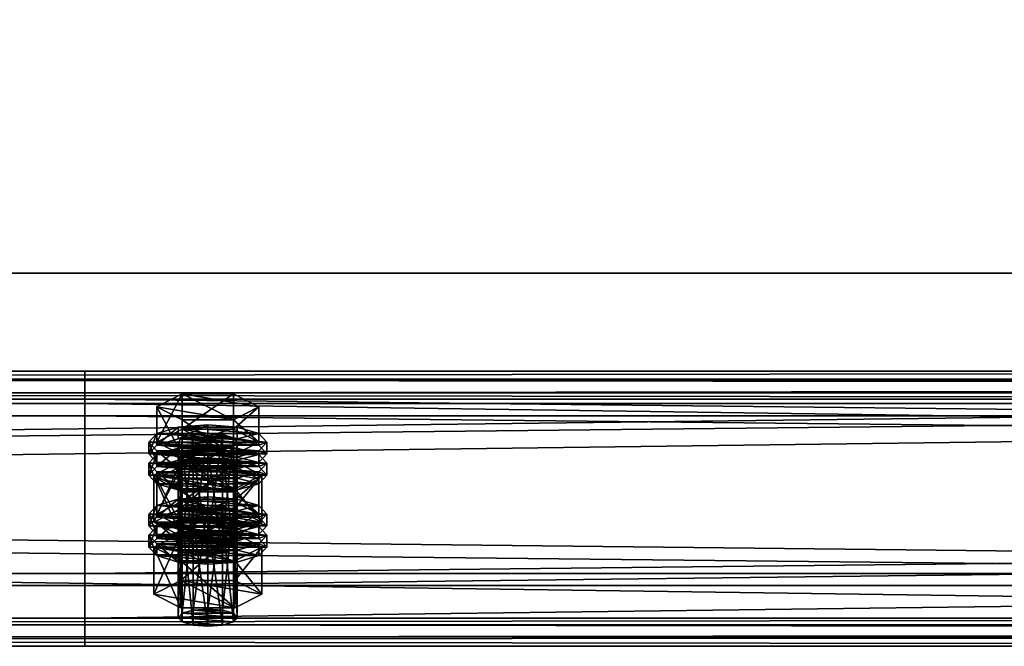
# Model space of a CAD drawing. Header units: millimetres. Extents: x 60485 to 71303, y 100 to 16900.
# Tile 269 of 656: x 65487 to 65687, y 8324 to 8451. Entities that reach past the tile are written whole.
import ezdxf

# ---------------------------------------------------------------- set-up
doc = ezdxf.new("R2010")
doc.units = ezdxf.units.MM
for name, color, linetype in [('1', 7, 'Continuous'), ('13', 7, 'Continuous'), ('9', 7, 'Continuous')]:
    doc.layers.add(name, color=color, linetype=linetype)

msp = doc.modelspace()

# ---------------------------------------------------------------- meshes
at = {"layer": '1', "color": 7}
mesh = msp.add_polyface(dxfattribs=at)
corners = [(70799.99, 8400, 2950), (70799.99, 8400, 0), (62299.99, 8400, 0), (62299.99, 8400, 2950), (70799.99, 8600, 0), (62299.99, 8600, 0), (70799.99, 8600, 2950), (62299.99, 8600, 2950)]
mesh.append_faces([[corners[k] for k in face] for face in [(0, 2, 3, 3), (1, 5, 2, 2), (4, 7, 5, 5), (6, 3, 7, 7), (1, 6, 4, 4), (3, 5, 7, 7)]], dxfattribs={"vtx0": -1, "color": 7})
mesh.append_faces([[corners[k] for k in face] for face in [(0, 1, 2, 2), (1, 4, 5, 5), (4, 6, 7, 7), (6, 0, 3, 3), (1, 0, 6, 6), (3, 2, 5, 5)]], dxfattribs={"vtx2": -1, "vtx3": -1, "color": 7})
at = {"layer": '13', "color": 7}
mesh = msp.add_polyface(dxfattribs=at)
corners = [(65522, 8346.16, 5558.73), (65525, 8367.44, 5564.4), (65522, 8367.2, 5565.17), (65519.8, 8364.8, 5573.01), (65525, 8363.93, 5575.88), (65522, 8364.16, 5575.11), (65530.2, 8364.8, 5573.01), (65519, 8365.68, 5570.14), (65531, 8365.68, 5570.14), (65519.8, 8366.56, 5567.27), (65530.2, 8366.56, 5567.27), (65514.61, 8365.68, 5570.14), (65519.8, 8368.31, 5561.53), (65519.8, 8375.49, 5563.73), (65514.61, 8372.85, 5572.33), (65530.2, 8375.49, 5563.73), (65530.2, 8363.05, 5578.74), (65519.8, 8363.05, 5578.74), (65519.8, 8370.22, 5580.94), (65530.2, 8370.22, 5580.94), (65513, 8363.29, 5569.41), (65514.61, 8365.05, 5563.67), (65514.61, 8367.44, 5564.4), (65513, 8365.68, 5570.14), (65519, 8366.33, 5559.47), (65519, 8368.72, 5560.2), (65525, 8366.8, 5557.93), (65525, 8369.19, 5558.66), (65525, 8359.78, 5580.88), (65519, 8362.64, 5580.08), (65525, 8362.17, 5581.61), (65519, 8360.25, 5579.34), (65514.61, 8361.54, 5575.14), (65514.61, 8363.93, 5575.88), (65531, 8366.33, 5559.47), (65535.39, 8365.05, 5563.67), (65537, 8363.29, 5569.41), (65535.39, 8361.54, 5575.14), (65535.39, 8363.93, 5575.88), (65537, 8365.68, 5570.14), (65535.39, 8367.44, 5564.4), (65531, 8368.72, 5560.2), (65513, 8358.99, 5568.09), (65514.61, 8360.74, 5562.35), (65514.61, 8363.13, 5563.08), (65519, 8362.03, 5558.15), (65519, 8364.42, 5558.88), (65525, 8362.5, 5556.62), (65525, 8364.89, 5557.35), (65531, 8362.03, 5558.15), (65537, 8361.38, 5568.82), (65513, 8361.38, 5568.82), (65535.39, 8363.13, 5563.08)]
mesh.append_faces([[corners[k] for k in face] for face in [(0, 1, 2, 2), (3, 4, 5, 5), (11, 13, 14, 14), (12, 15, 13, 13), (17, 14, 18, 18), (16, 11, 17, 17), (14, 19, 18, 18), (20, 22, 23, 23), (21, 25, 22, 22), (24, 27, 25, 25), (28, 29, 30, 30), (31, 33, 29, 29), (32, 23, 33, 33), (24, 34, 26, 26), (33, 30, 29, 29), (41, 25, 27, 27), (43, 46, 44, 44), (45, 48, 46, 46), (45, 49, 47, 47)]], dxfattribs={"vtx0": -1, "color": 7})
mesh.append_faces([[corners[k] for k in face] for face in [(6, 3, 7, 7), (8, 7, 9, 9), (10, 9, 2, 2), (16, 12, 11, 11), (19, 14, 13, 13), (35, 24, 21, 21), (36, 21, 20, 20), (37, 20, 32, 32), (38, 33, 23, 23), (39, 23, 22, 22), (40, 22, 25, 25), (50, 51, 44, 44), (52, 44, 46, 46)]], dxfattribs={"vtx0": -1, "vtx2": -1, "vtx3": -1, "color": 7})
mesh.append_faces([[corners[k] for k in face] for face in [(11, 12, 13, 13), (16, 17, 18, 18), (17, 11, 14, 14), (20, 21, 22, 22), (21, 24, 25, 25), (24, 26, 27, 27), (31, 32, 33, 33), (32, 20, 23, 23), (42, 43, 44, 44), (43, 45, 46, 46), (45, 47, 48, 48)]], dxfattribs={"vtx2": -1, "vtx3": -1, "color": 7})
mesh = msp.add_polyface(dxfattribs=at)
corners = [(65525, 8346.4, 5557.97), (65528, 8367.2, 5565.17), (65525, 8367.44, 5564.4), (65525, 8363.93, 5575.88), (65519.8, 8364.8, 5573.01), (65528, 8364.16, 5575.11), (65530.2, 8364.8, 5573.01), (65519, 8365.68, 5570.14), (65531, 8365.68, 5570.14), (65519.8, 8366.56, 5567.27), (65530.2, 8366.56, 5567.27), (65522, 8367.2, 5565.17), (65519.8, 8368.31, 5561.53), (65530.2, 8368.31, 5561.53), (65530.2, 8375.49, 5563.73), (65535.39, 8365.68, 5570.14), (65535.39, 8372.85, 5572.33), (65530.2, 8363.05, 5578.74), (65530.2, 8370.22, 5580.94), (65519.8, 8370.22, 5580.94), (65519.8, 8375.49, 5563.73), (65525, 8366.8, 5557.93), (65531, 8366.33, 5559.47), (65531, 8368.72, 5560.2), (65525, 8369.19, 5558.66), (65535.39, 8365.05, 5563.67), (65535.39, 8367.44, 5564.4), (65537, 8363.29, 5569.41), (65537, 8365.68, 5570.14), (65535.39, 8361.54, 5575.14), (65535.39, 8363.93, 5575.88), (65531, 8362.64, 5580.08), (65531, 8360.25, 5579.34), (65525, 8362.17, 5581.61), (65519, 8366.33, 5559.47), (65514.61, 8365.05, 5563.67), (65513, 8363.29, 5569.41), (65514.61, 8363.93, 5575.88), (65513, 8365.68, 5570.14), (65514.61, 8367.44, 5564.4), (65519, 8368.72, 5560.2), (65525, 8362.5, 5556.62), (65531, 8362.03, 5558.15), (65531, 8364.42, 5558.88), (65525, 8364.89, 5557.35), (65535.39, 8360.74, 5562.35), (65535.39, 8363.13, 5563.08), (65537, 8361.38, 5568.82), (65514.61, 8363.13, 5563.08), (65519, 8364.42, 5558.88)]
mesh.append_faces([[corners[k] for k in face] for face in [(0, 1, 2, 2), (10, 2, 1, 1), (13, 16, 14, 14), (15, 18, 16, 16), (17, 19, 18, 18), (12, 15, 13, 13), (16, 20, 14, 14), (21, 23, 24, 24), (22, 26, 23, 23), (25, 28, 26, 26), (27, 30, 28, 28), (29, 31, 30, 30), (32, 33, 31, 31), (41, 43, 44, 44), (42, 46, 43, 43), (45, 47, 46, 46), (43, 49, 44, 44)]], dxfattribs={"vtx0": -1, "color": 7})
mesh.append_faces([[corners[k] for k in face] for face in [(3, 4, 5, 5), (5, 4, 6, 6), (6, 7, 8, 8), (8, 9, 10, 10), (15, 12, 17, 17), (18, 20, 16, 16), (22, 34, 25, 25), (25, 35, 27, 27), (27, 36, 29, 29), (33, 37, 31, 31), (31, 37, 30, 30), (30, 38, 28, 28), (28, 39, 26, 26), (26, 40, 23, 23), (47, 48, 46, 46), (46, 49, 43, 43)]], dxfattribs={"vtx0": -1, "vtx1": -1, "color": 7})
mesh.append_faces([[corners[k] for k in face] for face in [(10, 11, 2, 2)]], dxfattribs={"vtx0": -1, "vtx2": -1, "vtx3": -1, "color": 7})
mesh.append_faces([[corners[k] for k in face] for face in [(12, 13, 14, 14), (13, 15, 16, 16), (15, 17, 18, 18), (21, 22, 23, 23), (22, 25, 26, 26), (25, 27, 28, 28), (27, 29, 30, 30), (41, 42, 43, 43), (42, 45, 46, 46)]], dxfattribs={"vtx2": -1, "vtx3": -1, "color": 7})
mesh = msp.add_polyface(dxfattribs=at)
corners = [(65514.61, 8351.06, 5617.95), (65519.8, 8353.69, 5609.35), (65519.8, 8360.86, 5611.54), (65514.61, 8358.23, 5620.15), (65530.2, 8360.86, 5611.54), (65519.8, 8348.42, 5626.56), (65519.8, 8355.6, 5628.75), (65530.2, 8355.6, 5628.75), (65519, 8351.71, 5607.28), (65525, 8354.57, 5606.48), (65519, 8354.1, 5608.01), (65531, 8354.1, 5608.01), (65519, 8344.64, 5563.7), (65519.8, 8345.52, 5560.83), (65519.8, 8366.56, 5567.27), (65519, 8365.68, 5570.14), (65522, 8346.16, 5558.73), (65522, 8367.2, 5565.17), (65525, 8346.4, 5557.97), (65525, 8367.44, 5564.4), (65525, 8342.89, 5569.44), (65522, 8343.12, 5568.67), (65522, 8364.16, 5575.11), (65525, 8363.93, 5575.88), (65519.8, 8343.77, 5566.57), (65519.8, 8364.8, 5573.01), (65514.03, 8349.43, 5565.17), (65519.52, 8352.2, 5556.08), (65519.52, 8361.77, 5559.01), (65514.03, 8358.99, 5568.09), (65530.48, 8361.77, 5559.01), (65519.52, 8346.65, 5574.25), (65519.52, 8356.21, 5577.18), (65530.48, 8356.21, 5577.18), (65525, 8359.78, 5580.88), (65519, 8360.25, 5579.34), (65519, 8362.64, 5580.08), (65531, 8360.25, 5579.34), (65514.61, 8361.54, 5575.14), (65513, 8358.99, 5568.09), (65514.61, 8363.13, 5563.08), (65513, 8361.38, 5568.82), (65525, 8355.48, 5579.57), (65519, 8355.95, 5578.03), (65519, 8358.34, 5578.76), (65525, 8357.87, 5580.3), (65514.61, 8357.23, 5573.83), (65514.61, 8359.62, 5574.56), (65535.39, 8360.74, 5562.35), (65519, 8362.03, 5558.15), (65514.61, 8360.74, 5562.35), (65537, 8358.99, 5568.09), (65535.39, 8357.23, 5573.83), (65531, 8355.95, 5578.03), (65531, 8358.34, 5578.76), (65535.39, 8359.62, 5574.56)]
mesh.append_faces([[corners[k] for k in face] for face in [(0, 2, 3, 3), (1, 4, 2, 2), (5, 3, 6, 6), (3, 7, 6, 6), (8, 9, 10, 10), (11, 10, 9, 9), (12, 14, 15, 15), (13, 17, 14, 14), (20, 22, 23, 23), (21, 25, 22, 22), (24, 15, 25, 25), (26, 28, 29, 29), (27, 30, 28, 28), (31, 29, 32, 32), (29, 33, 32, 32), (37, 35, 34, 34), (39, 40, 41, 41), (42, 44, 45, 45), (43, 47, 44, 44), (46, 41, 47, 47), (53, 43, 42, 42)]], dxfattribs={"vtx0": -1, "color": 7})
mesh.append_faces([[corners[k] for k in face] for face in [(7, 3, 2, 2), (33, 29, 28, 28), (37, 38, 35, 35), (48, 49, 50, 50), (51, 50, 39, 39), (52, 39, 46, 46), (53, 46, 43, 43), (54, 44, 47, 47), (55, 47, 41, 41)]], dxfattribs={"vtx0": -1, "vtx2": -1, "vtx3": -1, "color": 7})
mesh.append_faces([[corners[k] for k in face] for face in [(0, 1, 2, 2), (5, 0, 3, 3), (12, 13, 14, 14), (13, 16, 17, 17), (16, 18, 19, 19), (20, 21, 22, 22), (21, 24, 25, 25), (24, 12, 15, 15), (26, 27, 28, 28), (34, 35, 36, 36), (42, 43, 44, 44), (43, 46, 47, 47), (46, 39, 41, 41)]], dxfattribs={"vtx2": -1, "vtx3": -1, "color": 7})
mesh = msp.add_polyface(dxfattribs=at)
corners = [(65519.8, 8353.69, 5609.35), (65530.2, 8353.69, 5609.35), (65530.2, 8360.86, 5611.54), (65535.39, 8351.06, 5617.95), (65535.39, 8358.23, 5620.15), (65530.2, 8355.6, 5628.75), (65530.2, 8348.42, 5626.56), (65519.8, 8355.6, 5628.75), (65519.8, 8360.86, 5611.54), (65525, 8352.18, 5605.75), (65531, 8354.1, 5608.01), (65525, 8354.57, 5606.48), (65535.39, 8352.81, 5612.21), (65519, 8354.1, 5608.01), (65525, 8346.4, 5557.97), (65528, 8346.16, 5558.73), (65528, 8367.2, 5565.17), (65530.2, 8345.52, 5560.83), (65530.2, 8366.56, 5567.27), (65531, 8344.64, 5563.7), (65531, 8365.68, 5570.14), (65530.2, 8343.77, 5566.57), (65530.2, 8364.8, 5573.01), (65528, 8343.12, 5568.67), (65528, 8364.16, 5575.11), (65525, 8363.93, 5575.88), (65519.52, 8352.2, 5556.08), (65530.48, 8352.2, 5556.08), (65530.48, 8361.77, 5559.01), (65535.97, 8349.43, 5565.17), (65535.97, 8358.99, 5568.09), (65530.48, 8356.21, 5577.18), (65530.48, 8346.65, 5574.25), (65519.52, 8356.21, 5577.18), (65519.52, 8361.77, 5559.01), (65535.39, 8361.54, 5575.14), (65531, 8360.25, 5579.34), (65531, 8362.64, 5580.08), (65525, 8359.78, 5580.88), (65525, 8362.17, 5581.61), (65514.61, 8361.54, 5575.14), (65535.39, 8360.74, 5562.35), (65537, 8358.99, 5568.09), (65537, 8361.38, 5568.82), (65535.39, 8357.23, 5573.83), (65535.39, 8359.62, 5574.56), (65531, 8355.95, 5578.03), (65531, 8358.34, 5578.76), (65525, 8355.48, 5579.57), (65525, 8357.87, 5580.3), (65531, 8362.03, 5558.15), (65519, 8362.03, 5558.15), (65514.61, 8360.74, 5562.35), (65513, 8358.99, 5568.09), (65514.61, 8357.23, 5573.83), (65519, 8358.34, 5578.76), (65514.61, 8359.62, 5574.56), (65513, 8361.38, 5568.82)]
mesh.append_faces([[corners[k] for k in face] for face in [(1, 4, 2, 2), (3, 5, 4, 4), (6, 7, 5, 5), (4, 8, 2, 2), (9, 10, 11, 11), (15, 18, 16, 16), (17, 20, 18, 18), (19, 22, 20, 20), (21, 24, 22, 22), (23, 25, 24, 24), (27, 30, 28, 28), (29, 31, 30, 30), (32, 33, 31, 31), (30, 34, 28, 28), (42, 45, 43, 43), (44, 47, 45, 45), (46, 49, 47, 47), (55, 47, 49, 49)]], dxfattribs={"vtx0": -1, "color": 7})
mesh.append_faces([[corners[k] for k in face] for face in [(5, 8, 4, 4), (12, 13, 10, 10), (31, 34, 30, 30), (35, 40, 36, 36), (50, 51, 41, 41), (41, 52, 42, 42), (42, 53, 44, 44), (44, 54, 46, 46), (47, 56, 45, 45), (45, 57, 43, 43)]], dxfattribs={"vtx0": -1, "vtx1": -1, "color": 7})
mesh.append_faces([[corners[k] for k in face] for face in [(0, 1, 2, 2), (1, 3, 4, 4), (14, 15, 16, 16), (15, 17, 18, 18), (17, 19, 20, 20), (19, 21, 22, 22), (21, 23, 24, 24), (26, 27, 28, 28), (27, 29, 30, 30), (35, 36, 37, 37), (36, 38, 39, 39), (41, 42, 43, 43), (42, 44, 45, 45), (44, 46, 47, 47), (46, 48, 49, 49)]], dxfattribs={"vtx2": -1, "vtx3": -1, "color": 7})
mesh = msp.add_polyface(dxfattribs=at)
corners = [(65525, 8331.77, 5605.78), (65528, 8352.58, 5612.98), (65525, 8352.81, 5612.21), (65528, 8331.54, 5606.55), (65530.2, 8351.93, 5615.08), (65530.2, 8330.9, 5608.65), (65531, 8351.06, 5617.95), (65528, 8349.54, 5622.92), (65519.8, 8350.18, 5620.82), (65530.2, 8350.18, 5620.82), (65519, 8351.06, 5617.95), (65519.8, 8351.93, 5615.08), (65522, 8352.58, 5612.98), (65535.39, 8351.06, 5617.95), (65530.2, 8348.42, 5626.56), (65530.2, 8355.6, 5628.75), (65519.8, 8353.69, 5609.35), (65530.2, 8353.69, 5609.35), (65535.97, 8344.36, 5615.9), (65519.52, 8347.14, 5606.82), (65530.48, 8347.14, 5606.82), (65525, 8352.18, 5605.75), (65531, 8351.71, 5607.28), (65531, 8354.1, 5608.01), (65535.39, 8350.42, 5611.48), (65535.39, 8352.81, 5612.21), (65537, 8348.67, 5617.22), (65537, 8351.06, 5617.95), (65535.39, 8346.91, 5622.96), (65535.39, 8349.3, 5623.69), (65531, 8345.63, 5627.16), (65531, 8348.02, 5627.89), (65525, 8345.16, 5628.7), (65525, 8347.55, 5629.43), (65519, 8351.71, 5607.28), (65514.61, 8350.42, 5611.48), (65513, 8348.67, 5617.22), (65514.61, 8349.3, 5623.69), (65513, 8351.06, 5617.95), (65514.61, 8352.81, 5612.21), (65525, 8347.87, 5604.43), (65531, 8347.4, 5605.97), (65531, 8349.79, 5606.7), (65525, 8350.26, 5605.16), (65535.39, 8346.12, 5610.17), (65535.39, 8348.51, 5610.9), (65537, 8346.75, 5616.64), (65519, 8347.4, 5605.97), (65514.61, 8348.51, 5610.9), (65519, 8349.79, 5606.7), (65528, 8343.12, 5568.67), (65525, 8342.89, 5569.44), (65525, 8363.93, 5575.88), (65535.97, 8349.43, 5565.17), (65530.48, 8346.65, 5574.25), (65530.48, 8356.21, 5577.18), (65519.52, 8352.2, 5556.08), (65530.48, 8352.2, 5556.08), (65514.03, 8349.43, 5565.17)]
mesh.append_faces([[corners[k] for k in face] for face in [(0, 1, 2, 2), (3, 4, 1, 1), (5, 6, 4, 4), (4, 2, 1, 1), (16, 13, 17, 17), (18, 19, 20, 20), (22, 25, 23, 23), (24, 27, 25, 25), (26, 29, 27, 27), (28, 31, 29, 29), (30, 33, 31, 31), (40, 42, 43, 43), (41, 45, 42, 42), (44, 46, 45, 45), (42, 49, 43, 43), (56, 53, 57, 57)]], dxfattribs={"vtx0": -1, "color": 7})
mesh.append_faces([[corners[k] for k in face] for face in [(7, 8, 9, 9), (9, 10, 6, 6), (6, 11, 4, 4), (13, 16, 14, 14), (22, 34, 24, 24), (24, 35, 26, 26), (26, 36, 28, 28), (33, 37, 31, 31), (31, 37, 29, 29), (29, 38, 27, 27), (27, 39, 25, 25), (41, 47, 44, 44), (46, 48, 45, 45), (45, 49, 42, 42), (53, 58, 54, 54)]], dxfattribs={"vtx0": -1, "vtx1": -1, "color": 7})
mesh.append_faces([[corners[k] for k in face] for face in [(4, 12, 2, 2)]], dxfattribs={"vtx0": -1, "vtx2": -1, "vtx3": -1, "color": 7})
mesh.append_faces([[corners[k] for k in face] for face in [(13, 14, 15, 15), (21, 22, 23, 23), (22, 24, 25, 25), (24, 26, 27, 27), (26, 28, 29, 29), (28, 30, 31, 31), (30, 32, 33, 33), (40, 41, 42, 42), (41, 44, 45, 45), (50, 51, 52, 52), (53, 54, 55, 55)]], dxfattribs={"vtx2": -1, "vtx3": -1, "color": 7})
mesh = msp.add_polyface(dxfattribs=at)
corners = [(65519.8, 8330.9, 5608.65), (65522, 8352.58, 5612.98), (65519.8, 8351.93, 5615.08), (65522, 8331.54, 5606.55), (65525, 8352.81, 5612.21), (65522, 8349.54, 5622.92), (65528, 8349.54, 5622.92), (65525, 8349.3, 5623.69), (65519.8, 8350.18, 5620.82), (65530.2, 8350.18, 5620.82), (65519, 8351.06, 5617.95), (65531, 8351.06, 5617.95), (65530.2, 8351.93, 5615.08), (65530.2, 8348.42, 5626.56), (65519.8, 8348.42, 5626.56), (65519.8, 8355.6, 5628.75), (65519.8, 8353.69, 5609.35), (65514.61, 8351.06, 5617.95), (65513, 8348.67, 5617.22), (65514.61, 8350.42, 5611.48), (65514.61, 8352.81, 5612.21), (65513, 8351.06, 5617.95), (65519, 8351.71, 5607.28), (65519, 8354.1, 5608.01), (65525, 8352.18, 5605.75), (65525, 8354.57, 5606.48), (65525, 8345.16, 5628.7), (65519, 8345.63, 5627.16), (65519, 8348.02, 5627.89), (65525, 8347.55, 5629.43), (65514.61, 8346.91, 5622.96), (65514.61, 8349.3, 5623.69), (65531, 8351.71, 5607.28), (65535.39, 8350.42, 5611.48), (65537, 8348.67, 5617.22), (65535.39, 8346.91, 5622.96), (65535.39, 8349.3, 5623.69), (65537, 8351.06, 5617.95), (65535.39, 8352.81, 5612.21), (65513, 8344.36, 5615.9), (65514.61, 8346.12, 5610.17), (65514.61, 8348.51, 5610.9), (65513, 8346.75, 5616.64), (65519, 8347.4, 5605.97), (65519, 8349.79, 5606.7), (65525, 8347.87, 5604.43), (65525, 8350.26, 5605.16), (65531, 8347.4, 5605.97), (65535.39, 8346.12, 5610.17), (65537, 8346.75, 5616.64), (65535.39, 8348.51, 5610.9), (65530.48, 8346.65, 5574.25), (65519.52, 8346.65, 5574.25), (65519.52, 8356.21, 5577.18), (65514.03, 8349.43, 5565.17), (65514.03, 8358.99, 5568.09), (65535.97, 8349.43, 5565.17), (65519.52, 8352.2, 5556.08)]
mesh.append_faces([[corners[k] for k in face] for face in [(0, 1, 2, 2), (3, 4, 1, 1), (5, 6, 7, 7), (13, 17, 14, 14), (18, 20, 21, 21), (19, 23, 20, 20), (26, 28, 29, 29), (27, 31, 28, 28), (30, 21, 31, 31), (22, 32, 24, 24), (31, 29, 28, 28), (39, 41, 42, 42), (40, 44, 41, 41), (43, 46, 44, 44), (43, 47, 45, 45), (51, 54, 52, 52)]], dxfattribs={"vtx0": -1, "color": 7})
mesh.append_faces([[corners[k] for k in face] for face in [(6, 5, 8, 8), (9, 8, 10, 10), (11, 10, 2, 2), (12, 2, 1, 1), (13, 16, 17, 17), (33, 22, 19, 19), (34, 19, 18, 18), (35, 18, 30, 30), (36, 31, 21, 21), (37, 21, 20, 20), (38, 20, 23, 23), (48, 43, 40, 40), (49, 42, 41, 41), (50, 41, 44, 44), (56, 57, 54, 54)]], dxfattribs={"vtx0": -1, "vtx2": -1, "vtx3": -1, "color": 7})
mesh.append_faces([[corners[k] for k in face] for face in [(13, 14, 15, 15), (18, 19, 20, 20), (19, 22, 23, 23), (22, 24, 25, 25), (26, 27, 28, 28), (27, 30, 31, 31), (30, 18, 21, 21), (39, 40, 41, 41), (40, 43, 44, 44), (43, 45, 46, 46), (51, 52, 53, 53), (52, 54, 55, 55)]], dxfattribs={"vtx2": -1, "vtx3": -1, "color": 7})
mesh = msp.add_polyface(dxfattribs=at)
corners = [(65519, 8330.02, 5611.52), (65519.8, 8330.9, 5608.65), (65519.8, 8351.93, 5615.08), (65519, 8351.06, 5617.95), (65522, 8331.54, 5606.55), (65522, 8352.58, 5612.98), (65525, 8331.77, 5605.78), (65525, 8352.81, 5612.21), (65525, 8328.26, 5617.25), (65522, 8328.5, 5616.49), (65522, 8349.54, 5622.92), (65525, 8349.3, 5623.69), (65519.8, 8329.14, 5614.39), (65519.8, 8350.18, 5620.82), (65528, 8331.54, 5606.55), (65530.2, 8330.9, 5608.65), (65531, 8330.02, 5611.52), (65530.2, 8329.14, 5614.39), (65528, 8328.5, 5616.49), (65514.03, 8334.8, 5612.98), (65519.52, 8337.58, 5603.89), (65519.52, 8347.14, 5606.82), (65514.03, 8344.36, 5615.9), (65530.48, 8347.14, 5606.82), (65530.48, 8332.02, 5622.06), (65519.52, 8332.02, 5622.06), (65519.52, 8341.58, 5624.99), (65530.48, 8341.58, 5624.99), (65535.97, 8344.36, 5615.9), (65531, 8345.63, 5627.16), (65514.61, 8346.91, 5622.96), (65519, 8345.63, 5627.16), (65525, 8345.16, 5628.7), (65525, 8340.85, 5627.38), (65519, 8341.32, 5625.84), (65519, 8343.71, 5626.57), (65525, 8343.24, 5628.11), (65514.61, 8342.61, 5621.64), (65514.61, 8345, 5622.37), (65513, 8344.36, 5615.9), (65513, 8346.75, 5616.64), (65537, 8344.36, 5615.9), (65514.61, 8346.12, 5610.17), (65535.39, 8342.61, 5621.64), (65531, 8341.32, 5625.84), (65531, 8343.71, 5626.57), (65535.39, 8345, 5622.37), (65530.2, 8345.52, 5560.83), (65522, 8346.16, 5558.73), (65519.8, 8345.52, 5560.83), (65531, 8344.64, 5563.7), (65519, 8344.64, 5563.7), (65530.2, 8343.77, 5566.57), (65519.8, 8343.77, 5566.57), (65528, 8343.12, 5568.67), (65522, 8343.12, 5568.67)]
mesh.append_faces([[corners[k] for k in face] for face in [(0, 2, 3, 3), (8, 10, 11, 11), (9, 13, 10, 10), (12, 3, 13, 13), (4, 14, 6, 6), (18, 9, 8, 8), (19, 21, 22, 22), (20, 23, 21, 21), (25, 22, 26, 26), (24, 19, 25, 25), (22, 27, 26, 26), (29, 31, 32, 32), (33, 35, 36, 36), (34, 38, 35, 35), (37, 40, 38, 38)]], dxfattribs={"vtx0": -1, "color": 7})
mesh.append_faces([[corners[k] for k in face] for face in [(15, 4, 1, 1), (16, 1, 0, 0), (17, 0, 12, 12), (18, 12, 9, 9), (24, 20, 19, 19), (28, 22, 21, 21), (29, 30, 31, 31), (41, 42, 39, 39), (43, 39, 37, 37), (44, 37, 34, 34), (45, 35, 38, 38), (46, 38, 40, 40), (47, 48, 49, 49), (50, 49, 51, 51), (52, 51, 53, 53), (54, 53, 55, 55)]], dxfattribs={"vtx0": -1, "vtx2": -1, "vtx3": -1, "color": 7})
mesh.append_faces([[corners[k] for k in face] for face in [(0, 1, 2, 2), (1, 4, 5, 5), (4, 6, 7, 7), (8, 9, 10, 10), (9, 12, 13, 13), (12, 0, 3, 3), (19, 20, 21, 21), (24, 25, 26, 26), (25, 19, 22, 22), (33, 34, 35, 35), (34, 37, 38, 38), (37, 39, 40, 40)]], dxfattribs={"vtx2": -1, "vtx3": -1, "color": 7})
mesh = msp.add_polyface(dxfattribs=at)
corners = [(65525, 8331.77, 5605.78), (65528, 8331.54, 5606.55), (65528, 8352.58, 5612.98), (65530.2, 8330.9, 5608.65), (65530.2, 8351.93, 5615.08), (65531, 8330.02, 5611.52), (65531, 8351.06, 5617.95), (65530.2, 8329.14, 5614.39), (65530.2, 8350.18, 5620.82), (65528, 8328.5, 5616.49), (65528, 8349.54, 5622.92), (65525, 8328.26, 5617.25), (65525, 8349.3, 5623.69), (65522, 8331.54, 5606.55), (65519.8, 8330.9, 5608.65), (65519, 8330.02, 5611.52), (65519.8, 8329.14, 5614.39), (65519.52, 8337.58, 5603.89), (65530.48, 8337.58, 5603.89), (65530.48, 8347.14, 5606.82), (65535.97, 8334.8, 5612.98), (65535.97, 8344.36, 5615.9), (65530.48, 8332.02, 5622.06), (65530.48, 8341.58, 5624.99), (65519.52, 8341.58, 5624.99), (65514.03, 8344.36, 5615.9), (65535.39, 8346.91, 5622.96), (65514.61, 8346.91, 5622.96), (65531, 8345.63, 5627.16), (65535.39, 8346.12, 5610.17), (65537, 8344.36, 5615.9), (65537, 8346.75, 5616.64), (65535.39, 8342.61, 5621.64), (65535.39, 8345, 5622.37), (65531, 8341.32, 5625.84), (65531, 8343.71, 5626.57), (65525, 8340.85, 5627.38), (65525, 8343.24, 5628.11), (65514.61, 8346.12, 5610.17), (65513, 8344.36, 5615.9), (65514.61, 8342.61, 5621.64), (65519, 8341.32, 5625.84), (65519, 8343.71, 5626.57), (65514.61, 8345, 5622.37), (65513, 8346.75, 5616.64), (65522, 8346.16, 5558.73), (65528, 8346.16, 5558.73), (65525, 8346.4, 5557.97), (65530.2, 8345.52, 5560.83), (65519.8, 8345.52, 5560.83), (65531, 8344.64, 5563.7), (65519, 8344.64, 5563.7), (65530.2, 8343.77, 5566.57), (65519.8, 8343.77, 5566.57), (65528, 8343.12, 5568.67), (65522, 8343.12, 5568.67), (65525, 8342.89, 5569.44)]
mesh.append_faces([[corners[k] for k in face] for face in [(5, 8, 6, 6), (7, 10, 8, 8), (9, 12, 10, 10), (18, 21, 19, 19), (20, 23, 21, 21), (22, 24, 23, 23), (17, 20, 18, 18), (30, 33, 31, 31), (32, 35, 33, 33), (34, 37, 35, 35), (34, 41, 36, 36), (42, 35, 37, 37), (45, 46, 47, 47), (54, 55, 56, 56)]], dxfattribs={"vtx0": -1, "color": 7})
mesh.append_faces([[corners[k] for k in face] for face in [(1, 13, 3, 3), (3, 14, 5, 5), (5, 15, 7, 7), (7, 16, 9, 9), (20, 17, 22, 22), (23, 25, 21, 21), (26, 27, 28, 28), (29, 38, 30, 30), (30, 39, 32, 32), (32, 40, 34, 34), (35, 43, 33, 33), (33, 44, 31, 31), (46, 45, 48, 48), (48, 49, 50, 50), (50, 51, 52, 52), (52, 53, 54, 54)]], dxfattribs={"vtx0": -1, "vtx1": -1, "color": 7})
mesh.append_faces([[corners[k] for k in face] for face in [(0, 1, 2, 2), (1, 3, 4, 4), (3, 5, 6, 6), (5, 7, 8, 8), (7, 9, 10, 10), (9, 11, 12, 12), (17, 18, 19, 19), (18, 20, 21, 21), (20, 22, 23, 23), (29, 30, 31, 31), (30, 32, 33, 33), (32, 34, 35, 35), (34, 36, 37, 37)]], dxfattribs={"vtx2": -1, "vtx3": -1, "color": 7})
at = {"layer": '9', "color": 243}
mesh = msp.add_polyface(dxfattribs=at)
corners = [(66100, 8328.58, 5522.19), (66100, 8373.53, 5535.94), (62900, 8373.53, 5535.94), (62900, 8328.58, 5522.19), (66100, 8339.01, 5648.78), (62900, 8339.01, 5648.78), (66100, 8374.39, 5659.6), (62900, 8374.39, 5659.6), (66100, 8378.2, 5647.17), (62900, 8378.2, 5647.17), (66100, 8380.11, 5647.75), (62900, 8380.11, 5647.75), (66100, 8375.72, 5662.1), (62900, 8375.72, 5662.1), (66100, 8336.52, 5650.1), (62900, 8336.52, 5650.1), (66100, 8371.03, 5537.27), (62900, 8371.03, 5537.27), (66100, 8329.91, 5524.69), (62900, 8329.91, 5524.69), (66100, 8326.11, 5537.12), (62900, 8326.11, 5537.12), (66100, 8324.2, 5536.53), (62900, 8324.2, 5536.53)]
mesh.append_faces([[corners[k] for k in face] for face in [(0, 2, 3, 3), (1, 5, 2, 2), (4, 7, 5, 5), (6, 9, 7, 7), (8, 11, 9, 9), (10, 13, 11, 11), (12, 15, 13, 13), (14, 17, 15, 15), (16, 19, 17, 17), (18, 21, 19, 19), (20, 23, 21, 21), (22, 3, 23, 23), (20, 0, 22, 22), (8, 12, 10, 10), (11, 7, 9, 9)]], dxfattribs={"vtx0": -1, "color": 243})
mesh.append_faces([[corners[k] for k in face] for face in [(1, 16, 4, 4), (16, 0, 18, 18), (18, 0, 20, 20), (12, 6, 14, 14), (14, 4, 16, 16), (3, 19, 23, 23), (19, 2, 17, 17), (17, 2, 15, 15), (15, 5, 13, 13), (13, 7, 11, 11)]], dxfattribs={"vtx0": -1, "vtx1": -1, "color": 243})
mesh.append_faces([[corners[k] for k in face] for face in [(16, 1, 0, 0), (12, 8, 6, 6), (14, 6, 4, 4), (19, 3, 2, 2), (15, 2, 5, 5), (13, 5, 7, 7)]], dxfattribs={"vtx0": -1, "vtx2": -1, "vtx3": -1, "color": 243})
mesh.append_faces([[corners[k] for k in face] for face in [(21, 23, 19, 19)]], dxfattribs={"vtx1": -1, "color": 243})
mesh.append_faces([[corners[k] for k in face] for face in [(0, 1, 2, 2), (1, 4, 5, 5), (4, 6, 7, 7), (6, 8, 9, 9), (8, 10, 11, 11), (10, 12, 13, 13), (12, 14, 15, 15), (14, 16, 17, 17), (16, 18, 19, 19), (18, 20, 21, 21), (20, 22, 23, 23), (22, 0, 3, 3)]], dxfattribs={"vtx2": -1, "vtx3": -1, "color": 243})
mesh = msp.add_polyface(dxfattribs=at)
corners = [(68700, 8328.58, 5522.19), (68700, 8373.53, 5535.94), (65500, 8373.53, 5535.94), (65500, 8328.58, 5522.19), (68700, 8339.01, 5648.78), (65500, 8339.01, 5648.78), (68700, 8374.39, 5659.6), (65500, 8374.39, 5659.6), (68700, 8378.2, 5647.17), (65500, 8378.2, 5647.17), (68700, 8380.11, 5647.75), (65500, 8380.11, 5647.75), (68700, 8375.72, 5662.1), (65500, 8375.72, 5662.1), (68700, 8336.52, 5650.1), (65500, 8336.52, 5650.1), (68700, 8371.03, 5537.27), (65500, 8371.03, 5537.27), (68700, 8329.91, 5524.69), (65500, 8329.91, 5524.69), (68700, 8326.11, 5537.12), (65500, 8326.11, 5537.12), (68700, 8324.2, 5536.53), (65500, 8324.2, 5536.53)]
mesh.append_faces([[corners[k] for k in face] for face in [(0, 2, 3, 3), (1, 5, 2, 2), (4, 7, 5, 5), (6, 9, 7, 7), (8, 11, 9, 9), (10, 13, 11, 11), (12, 15, 13, 13), (14, 17, 15, 15), (16, 19, 17, 17), (18, 21, 19, 19), (20, 23, 21, 21), (22, 3, 23, 23), (20, 0, 22, 22), (8, 12, 10, 10), (11, 7, 9, 9), (23, 19, 21, 21)]], dxfattribs={"vtx0": -1, "color": 243})
mesh.append_faces([[corners[k] for k in face] for face in [(1, 16, 4, 4), (16, 0, 18, 18), (18, 0, 20, 20), (12, 6, 14, 14), (14, 4, 16, 16), (3, 19, 23, 23), (19, 2, 17, 17), (17, 2, 15, 15), (15, 5, 13, 13)]], dxfattribs={"vtx0": -1, "vtx1": -1, "color": 243})
mesh.append_faces([[corners[k] for k in face] for face in [(16, 1, 0, 0), (12, 8, 6, 6), (14, 6, 4, 4), (7, 11, 13, 13), (19, 3, 2, 2), (15, 2, 5, 5), (13, 5, 7, 7)]], dxfattribs={"vtx0": -1, "vtx2": -1, "vtx3": -1, "color": 243})
mesh.append_faces([[corners[k] for k in face] for face in [(0, 1, 2, 2), (1, 4, 5, 5), (4, 6, 7, 7), (6, 8, 9, 9), (8, 10, 11, 11), (10, 12, 13, 13), (12, 14, 15, 15), (14, 16, 17, 17), (16, 18, 19, 19), (18, 20, 21, 21), (20, 22, 23, 23), (22, 0, 3, 3)]], dxfattribs={"vtx2": -1, "vtx3": -1, "color": 243})

doc.saveas('drawing.dxf')
